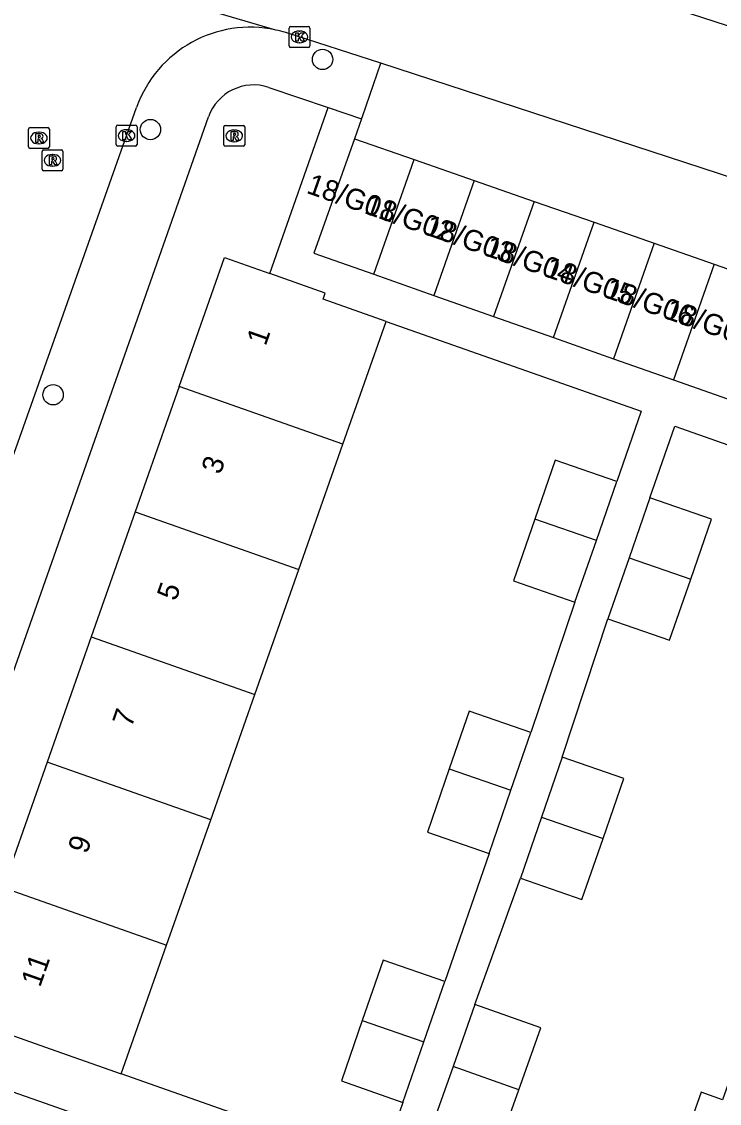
# Model space of a CAD drawing. Extents: x 163268 to 164360, y 381529 to 382285.
# Drawn here: x 163848.1 to 163881.6, y 381929.5 to 381981.4 of the extents above; entities that cross this region are included whole.
import ezdxf

# ---------------------------------------------------------------- set-up
doc = ezdxf.new("R2010")
doc.units = 0
for name, color, linetype in [('IMGEO_Boom', 7, 'Continuous'), ('IMGEO_Kolk', 7, 'Continuous'), ('IMGEO_Pand', 7, 'Continuous'), ('IMGEO_Pand_nummerreeks', 7, 'Continuous'), ('IMGEO_Rijbaan_lokaal_open', 7, 'Continuous'), ('IMGEO_Rioolput', 7, 'Continuous'), ('IMGEO_Voetpad_open', 7, 'Continuous')]:
    doc.layers.add(name, color=color, linetype=linetype)

msp = doc.modelspace()

# ---------------------------------------------------------------- linework, layer by layer
at = {"layer": 'IMGEO_Boom'}
for centre in [(163862.586, 381979.574), (163854.319, 381976.211), (163849.647, 381963.487)]:
    msp.add_circle(centre, 0.489, dxfattribs=at)
at = {"layer": 'IMGEO_Kolk'}
for p, q in [((163860.976, 381980.229), (163860.976, 381981.081)), ((163861.051, 381981.155), (163861.903, 381981.155)), ((163861.464, 381980.935), (163861.489, 381980.935)), ((163861.977, 381981.081), (163861.977, 381980.229)), ((163861.487, 381980.375), (163861.462, 381980.375)), ((163861.903, 381980.155), (163861.051, 381980.155)), ((163852.676, 381975.495), (163852.676, 381976.347)), ((163852.751, 381976.421), (163853.603, 381976.421)), ((163853.164, 381976.201), (163853.189, 381976.201)), ((163853.677, 381976.347), (163853.677, 381975.495)), ((163853.603, 381975.421), (163852.751, 381975.421)), ((163853.187, 381975.641), (163853.162, 381975.641))]:
    msp.add_line(p, q, dxfattribs=at)
for points in [[(163860.976, 381980.229), (163860.976, 381981.081)], [(163861.051, 381981.155), (163861.903, 381981.155)], [(163861.297, 381980.855), (163861.42, 381980.855), (163861.42, 381980.704), (163861.55, 381980.855), (163861.714, 381980.855), (163861.568, 381980.704), (163861.721, 381980.455), (163861.569, 381980.455), (163861.484, 381980.619), (163861.42, 381980.552), (163861.42, 381980.455), (163861.297, 381980.455), (163861.297, 381980.855)], [(163861.977, 381981.081), (163861.977, 381980.229)], [(163861.903, 381980.155), (163861.051, 381980.155)], [(163852.676, 381975.495), (163852.676, 381976.347)], [(163852.751, 381976.421), (163853.603, 381976.421)], [(163853.677, 381976.347), (163853.677, 381975.495)], [(163852.997, 381976.121), (163853.12, 381976.121), (163853.12, 381975.97), (163853.25, 381976.121), (163853.414, 381976.121), (163853.268, 381975.97), (163853.421, 381975.721), (163853.269, 381975.721), (163853.184, 381975.885), (163853.12, 381975.818), (163853.12, 381975.721), (163852.997, 381975.721), (163852.997, 381976.121)], [(163853.603, 381975.421), (163852.751, 381975.421)]]:
    msp.add_lwpolyline(points, dxfattribs=at)
for centre, start, end in [((163861.053, 381981.079), 91.552, 178.448), ((163861.053, 381981.079), 91.552, 178.448), ((163861.901, 381981.079), 1.552, 88.448), ((163861.901, 381981.079), 1.552, 88.448), ((163861.053, 381980.231), 181.552, 268.448), ((163861.053, 381980.231), 181.552, 268.448), ((163861.901, 381980.231), 271.552, 358.448), ((163861.901, 381980.231), 271.552, 358.448), ((163852.753, 381976.345), 91.552, 178.448), ((163852.753, 381976.345), 91.552, 178.448), ((163853.601, 381976.345), 1.552, 88.448), ((163853.601, 381976.345), 1.552, 88.448), ((163852.753, 381975.497), 181.552, 268.448), ((163852.753, 381975.497), 181.552, 268.448), ((163853.601, 381975.497), 271.552, 358.448), ((163853.601, 381975.497), 271.552, 358.448)]:
    msp.add_arc(centre, 0.0765, start, end, dxfattribs=at)
for centre, major_axis, ratio, start_param, end_param in [((163861.463, 381980.655), (-0.387, 0.002), 0.722429, 4.712389, 7.853982), ((163861.488, 381980.655), (-0.39, 0.002), 0.717154, 1.570796, 4.712389), ((163853.163, 381975.921), (-0.387, 0.002), 0.722429, 4.712389, 7.853982), ((163853.188, 381975.921), (-0.39, 0.002), 0.717154, 1.570796, 4.712389)]:
    msp.add_ellipse(centre, major_axis=major_axis, ratio=ratio, start_param=start_param, end_param=end_param, dxfattribs=at)
at = {"layer": 'IMGEO_Pand'}
for points in [[(163864.122, 381975.765), (163862.172, 381970.283), (163865.048, 381969.269)], [(163864.122, 381975.765), (163866.986, 381974.768)], [(163865.048, 381969.269), (163866.986, 381974.768)], [(163866.986, 381974.768), (163869.866, 381973.765)], [(163869.866, 381973.765), (163867.924, 381968.256)], [(163869.866, 381973.765), (163872.745, 381972.762)], [(163872.745, 381972.762), (163870.8, 381967.242)], [(163872.745, 381972.762), (163875.625, 381971.76)], [(163873.676, 381966.229), (163875.625, 381971.76)], [(163875.625, 381971.76), (163878.505, 381970.757)], [(163878.505, 381970.757), (163876.552, 381965.215)], [(163878.505, 381970.757), (163881.384, 381969.754)], [(163855.703, 381963.886), (163857.879, 381970.068), (163860.052, 381969.303)], [(163881.384, 381969.754), (163879.428, 381964.202)], [(163881.384, 381969.754), (163884.264, 381968.751)], [(163865.632, 381967.007), (163862.608, 381968.072), (163862.712, 381968.367), (163860.052, 381969.303)], [(163865.048, 381969.269), (163867.924, 381968.256)], [(163867.924, 381968.256), (163870.8, 381967.242)], [(163863.56, 381961.12), (163865.632, 381967.007)], [(163870.8, 381967.242), (163873.676, 381966.229)], [(163873.676, 381966.229), (163876.552, 381965.215)], [(163876.552, 381965.215), (163879.428, 381964.202)], [(163855.703, 381963.886), (163853.588, 381957.878)], [(163863.56, 381961.12), (163855.703, 381963.886)], [(163879.428, 381964.202), (163882.303, 381963.188)], [(163861.445, 381955.111), (163863.56, 381961.12)], [(163876.715, 381959.331), (163873.758, 381960.356), (163872.774, 381957.519)], [(163875.732, 381956.494), (163876.715, 381959.331)], [(163878.299, 381958.54), (163877.302, 381955.664)], [(163880.26, 381954.638), (163881.257, 381957.515), (163878.299, 381958.54)], [(163853.588, 381957.878), (163851.473, 381951.869)], [(163853.588, 381957.878), (163861.445, 381955.111)], [(163872.774, 381957.519), (163871.747, 381954.555), (163874.704, 381953.53)], [(163875.732, 381956.494), (163872.774, 381957.519)], [(163874.704, 381953.53), (163875.732, 381956.494)], [(163877.302, 381955.664), (163876.288, 381952.738)], [(163877.302, 381955.664), (163880.26, 381954.638)], [(163859.33, 381949.103), (163861.445, 381955.111)], [(163876.288, 381952.738), (163879.246, 381951.713), (163880.26, 381954.638)], [(163851.473, 381951.869), (163849.358, 381945.86)], [(163851.473, 381951.869), (163859.33, 381949.103)], [(163857.215, 381943.094), (163859.33, 381949.103)], [(163872.588, 381947.286), (163869.631, 381948.311), (163868.669, 381945.537)], [(163871.627, 381944.512), (163872.588, 381947.286)], [(163874.093, 381946.1), (163873.098, 381943.229)], [(163876.056, 381942.203), (163877.051, 381945.075), (163874.093, 381946.1)], [(163849.358, 381945.86), (163847.244, 381939.852)], [(163857.215, 381943.094), (163849.358, 381945.86)], [(163868.669, 381945.537), (163867.62, 381942.51), (163870.577, 381941.485)], [(163868.669, 381945.537), (163871.627, 381944.512)], [(163870.577, 381941.485), (163871.627, 381944.512)], [(163855.1, 381937.086), (163857.215, 381943.094)], [(163873.098, 381943.229), (163872.083, 381940.298)], [(163873.098, 381943.229), (163876.056, 381942.203)], [(163872.083, 381940.298), (163875.04, 381939.273), (163876.056, 381942.203)], [(163847.244, 381939.852), (163855.1, 381937.086)], [(163852.924, 381930.903), (163855.1, 381937.086)], [(163868.458, 381935.342), (163865.5, 381936.367), (163864.495, 381933.466)], [(163867.452, 381932.441), (163868.458, 381935.342)], [(163869.903, 381934.231), (163868.849, 381931.256)], [(163872.01, 381930.146), (163873.061, 381933.113), (163869.903, 381934.231)], [(163845.067, 381933.668), (163849.784, 381932.008), (163852.924, 381930.903)], [(163864.495, 381933.466), (163863.489, 381930.565), (163866.447, 381929.54)], [(163864.495, 381933.466), (163867.452, 381932.441)], [(163883.046, 381933.23), (163881.794, 381929.669), (163880.756, 381930.034), (163879.83, 381927.402)], [(163866.447, 381929.54), (163867.452, 381932.441)], [(163852.053, 381928.504), (163848.966, 381929.591), (163844.249, 381931.251)], [(163868.849, 381931.256), (163867.866, 381928.482)], [(163872.01, 381930.146), (163868.849, 381931.256)], [(163867.866, 381928.482), (163871.024, 381927.364), (163872.01, 381930.146)]]:
    msp.add_lwpolyline(points, dxfattribs=at)
at = {"layer": 'IMGEO_Rijbaan_lokaal_open'}
for points in [[(163757.318, 382021.706), (163762.591, 382019.997), (163809.167, 382005.041), (163831.384, 381997.714), (163849.853, 381991.631), (163896.886, 381976.383)], [(163860.342, 381980.985), (163844.613, 381985.6)], [(163865.382, 381979.397), (163860.818, 381980.86)], [(163901.134, 381967.725), (163865.382, 381979.397)], [(163813.491, 381863.443), (163822.962, 381890.652), (163851.893, 381972.292), (163853.659, 381977.276)]]:
    msp.add_lwpolyline(points, dxfattribs=at)
for centre, radius, start, end in [((163859.108, 381975.333), 5.785, 77.6829, 160.3768), ((163859.201, 381975.671), 5.435, 72.6909, 77.8812)]:
    msp.add_arc(centre, radius, start, end, dxfattribs=at)
at = {"layer": 'IMGEO_Rioolput'}
for p, q in [((163848.468, 381975.379), (163848.468, 381976.231)), ((163848.543, 381976.305), (163849.395, 381976.305)), ((163849.469, 381976.231), (163849.469, 381975.379)), ((163857.845, 381975.482), (163857.845, 381976.334)), ((163857.92, 381976.408), (163858.772, 381976.408)), ((163858.333, 381976.188), (163858.358, 381976.188)), ((163858.846, 381976.334), (163858.846, 381975.482)), ((163848.956, 381976.085), (163848.981, 381976.085)), ((163849.395, 381975.305), (163848.543, 381975.305)), ((163848.979, 381975.525), (163848.954, 381975.525)), ((163849.119, 381974.307), (163849.119, 381975.159)), ((163849.194, 381975.233), (163850.046, 381975.233)), ((163850.12, 381975.159), (163850.12, 381974.307)), ((163858.772, 381975.408), (163857.92, 381975.408)), ((163858.356, 381975.628), (163858.331, 381975.628)), ((163849.607, 381975.013), (163849.632, 381975.013)), ((163850.046, 381974.233), (163849.194, 381974.233)), ((163849.63, 381974.453), (163849.605, 381974.453))]:
    msp.add_line(p, q, dxfattribs=at)
for points in [[(163848.468, 381975.379), (163848.468, 381976.231)], [(163848.543, 381976.305), (163849.395, 381976.305)], [(163849.469, 381976.231), (163849.469, 381975.379)], [(163857.845, 381975.482), (163857.845, 381976.334)], [(163857.92, 381976.408), (163858.772, 381976.408)], [(163858.846, 381976.334), (163858.846, 381975.482)], [(163849.057, 381976.003), (163848.805, 381976.005), (163848.805, 381975.605)], [(163848.805, 381975.605), (163848.929, 381975.605), (163848.929, 381975.767), (163848.94, 381975.767)], [(163848.983, 381975.924), (163848.929, 381975.924), (163848.929, 381975.843)], [(163848.929, 381975.843), (163848.981, 381975.843)], [(163848.987, 381975.738), (163849.058, 381975.605), (163849.198, 381975.605), (163849.133, 381975.731)], [(163858.434, 381976.106), (163858.182, 381976.108), (163858.182, 381975.708)], [(163858.182, 381975.708), (163858.306, 381975.708), (163858.306, 381975.87), (163858.317, 381975.87)], [(163858.36, 381976.027), (163858.306, 381976.027), (163858.306, 381975.946)], [(163858.306, 381975.946), (163858.358, 381975.946)], [(163858.364, 381975.841), (163858.435, 381975.708), (163858.575, 381975.708), (163858.51, 381975.834)], [(163849.395, 381975.305), (163848.543, 381975.305)], [(163849.119, 381974.307), (163849.119, 381975.159)], [(163849.194, 381975.233), (163850.046, 381975.233)], [(163850.12, 381975.159), (163850.12, 381974.307)], [(163858.772, 381975.408), (163857.92, 381975.408)], [(163849.708, 381974.931), (163849.456, 381974.933), (163849.456, 381974.533)], [(163849.456, 381974.533), (163849.58, 381974.533), (163849.58, 381974.695), (163849.591, 381974.695)], [(163849.634, 381974.852), (163849.58, 381974.852), (163849.58, 381974.771)], [(163849.58, 381974.771), (163849.632, 381974.771)], [(163849.638, 381974.666), (163849.709, 381974.533), (163849.849, 381974.533), (163849.784, 381974.659)], [(163850.046, 381974.233), (163849.194, 381974.233)]]:
    msp.add_lwpolyline(points, dxfattribs=at)
for centre, radius, start, end in [((163848.545, 381976.229), 0.0765, 91.552, 178.448), ((163848.545, 381976.229), 0.0765, 91.552, 178.448), ((163849.393, 381976.229), 0.0765, 1.552, 88.448), ((163849.393, 381976.229), 0.0765, 1.552, 88.448), ((163857.922, 381976.332), 0.0765, 91.552, 178.448), ((163857.922, 381976.332), 0.0765, 91.552, 178.448), ((163858.77, 381976.332), 0.0765, 1.552, 88.448), ((163858.77, 381976.332), 0.0765, 1.552, 88.448), ((163848.939, 381975.714), 0.0533, 26.0293, 88.6989), ((163848.965, 381976.032), 0.19, 274.7715, 282.9687), ((163848.989, 381975.828), 0.0964, 77.0061, 93.1865), ((163849.003, 381975.885), 0.0378, 276.6634, 79.6772), ((163849.056, 381975.893), 0.109, 350.3612, 89.416), ((163849.054, 381975.893), 0.112, 277.5842, 350.9817), ((163849.038, 381975.678), 0.108, 29.5134, 73.7905), ((163858.316, 381975.817), 0.0533, 26.0293, 88.6989), ((163858.342, 381976.135), 0.19, 274.7715, 282.9687), ((163858.366, 381975.931), 0.0964, 77.0061, 93.1865), ((163858.38, 381975.988), 0.0378, 276.6634, 79.6772), ((163858.433, 381975.996), 0.109, 350.3612, 89.416), ((163858.431, 381975.996), 0.112, 277.5842, 350.9817), ((163858.415, 381975.781), 0.108, 29.5134, 73.7905), ((163848.545, 381975.381), 0.0765, 181.552, 268.448), ((163848.545, 381975.381), 0.0765, 181.552, 268.448), ((163849.196, 381975.157), 0.0765, 91.552, 178.448), ((163849.196, 381975.157), 0.0765, 91.552, 178.448), ((163849.393, 381975.381), 0.0765, 271.552, 358.448), ((163849.393, 381975.381), 0.0765, 271.552, 358.448), ((163850.044, 381975.157), 0.0765, 1.552, 88.448), ((163850.044, 381975.157), 0.0765, 1.552, 88.448), ((163857.922, 381975.484), 0.0765, 181.552, 268.448), ((163857.922, 381975.484), 0.0765, 181.552, 268.448), ((163858.77, 381975.484), 0.0765, 271.552, 358.448), ((163858.77, 381975.484), 0.0765, 271.552, 358.448), ((163849.59, 381974.642), 0.0533, 26.0293, 88.6989), ((163849.616, 381974.96), 0.19, 274.7715, 282.9687), ((163849.64, 381974.756), 0.0964, 77.0061, 93.1865), ((163849.654, 381974.813), 0.0378, 276.6634, 79.6772), ((163849.707, 381974.821), 0.109, 350.3612, 89.416), ((163849.705, 381974.821), 0.112, 277.5842, 350.9817), ((163849.689, 381974.606), 0.108, 29.5134, 73.7905), ((163849.196, 381974.309), 0.0765, 181.552, 268.448), ((163849.196, 381974.309), 0.0765, 181.552, 268.448), ((163850.044, 381974.309), 0.0765, 271.552, 358.448), ((163850.044, 381974.309), 0.0765, 271.552, 358.448)]:
    msp.add_arc(centre, radius, start, end, dxfattribs=at)
for centre, major_axis, ratio, start_param, end_param in [((163858.332, 381975.908), (-0.387, 0.002), 0.722429, 4.712389, 7.853982), ((163858.357, 381975.908), (-0.39, 0.002), 0.717154, 1.570796, 4.712389), ((163848.955, 381975.805), (-0.387, 0.002), 0.722429, 4.712389, 7.853982), ((163848.98, 381975.805), (-0.39, 0.002), 0.717154, 1.570796, 4.712389), ((163849.606, 381974.733), (-0.387, 0.002), 0.722429, 4.712389, 7.853982), ((163849.631, 381974.733), (-0.39, 0.002), 0.717154, 1.570796, 4.712389)]:
    msp.add_ellipse(centre, major_axis=major_axis, ratio=ratio, start_param=start_param, end_param=end_param, dxfattribs=at)
at = {"layer": 'IMGEO_Voetpad_open'}
for points in [[(163864.454, 381976.718), (163864.496, 381976.839), (163865.382, 381979.397)], [(163860.004, 381978.233), (163862.853, 381977.263)], [(163860.052, 381969.303), (163862.853, 381977.263)], [(163862.853, 381977.263), (163864.454, 381976.718)], [(163842.26, 381934.657), (163857.109, 381976.819)], [(163864.454, 381976.718), (163864.122, 381975.765)], [(163865.632, 381967.007), (163877.88, 381962.693), (163876.715, 381959.331)], [(163878.299, 381958.54), (163879.494, 381961.987), (163891.993, 381957.589)], [(163874.704, 381953.53), (163872.588, 381947.286)], [(163874.093, 381946.1), (163876.288, 381952.738)], [(163870.577, 381941.485), (163868.458, 381935.342)], [(163869.903, 381934.231), (163872.083, 381940.298)], [(163866.447, 381929.54), (163865.398, 381926.513), (163852.924, 381930.903)]]:
    msp.add_lwpolyline(points, dxfattribs=at)
msp.add_arc((163859.278, 381976.049), 2.302, 71.6171, 160.4473, dxfattribs=at)

# ---------------------------------------------------------------- texts
at = {"layer": 'IMGEO_Pand_nummerreeks'}
for s, rotation, p in [('18/G01', 340.7407, (163861.764, 381973.182)), ('18/G02', 340.7407, (163864.536, 381972.213)), ('18/G03', 340.7407, (163867.424, 381971.204)), ('18/G04', 340.7407, (163870.306, 381970.197)), ('18/G05', 340.7407, (163873.188, 381969.19)), ('18/G06', 340.7407, (163876.07, 381968.183)), ('18/G07', 340.7407, (163878.952, 381967.176)), ('1', 70.6113, (163859.852, 381965.794)), ('3', 70.6091, (163857.678, 381959.619)), ('5', 70.6091, (163855.543, 381953.552)), ('7', 70.6091, (163853.408, 381947.486)), ('9', 70.6091, (163851.272, 381941.419)), ('11', 70.6091, (163849.022, 381935.026))]:
    msp.add_text(s, height=1, rotation=rotation, dxfattribs=at).set_placement(p)

doc.saveas('drawing.dxf')
